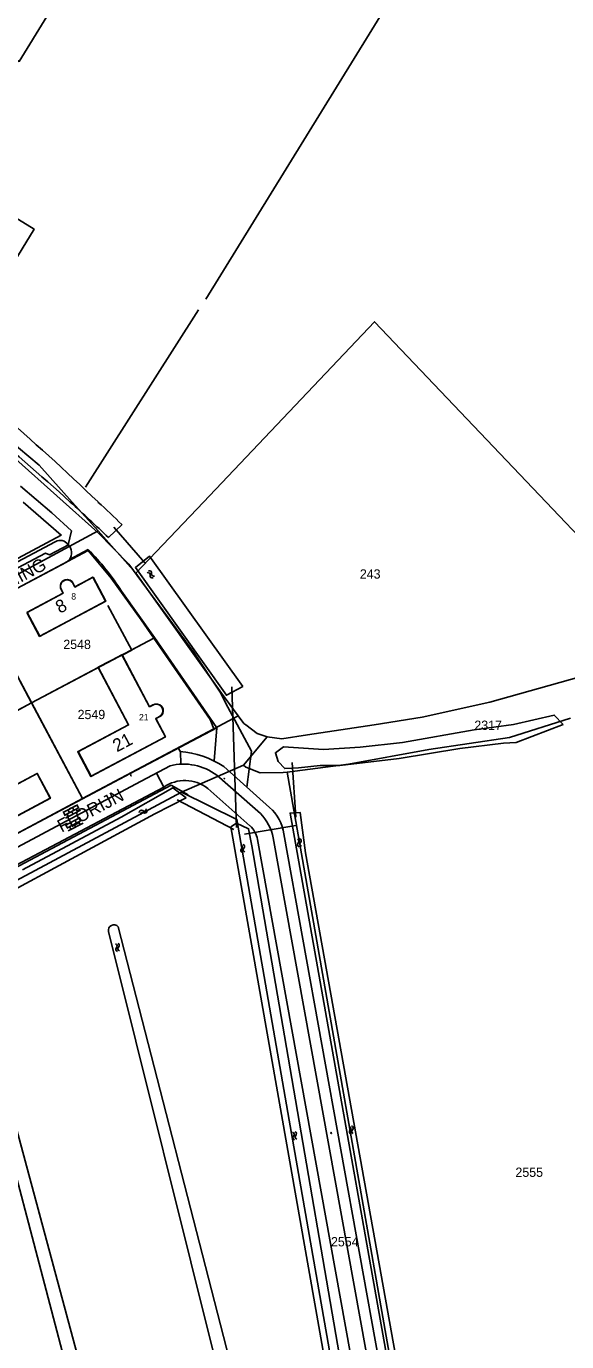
# Model space of a CAD drawing. Extents: x 148816 to 151297, y 399515 to 402500.
# Drawn here: x 150863.4 to 150968.4, y 401337.1 to 401592.3 of the extents above; entities that cross this region are included whole.
import ezdxf

# ---------------------------------------------------------------- set-up
doc = ezdxf.new("R2010")
doc.units = 0
for name, color, linetype in [('B01 Hoofdgebouw  [T] Norm', 7, 'Continuous'), ('B01 hoofgebouw', 7, 'Continuous'), ('G01 perceelsgrens', 7, 'Continuous'), ('Q19 Overig lijnvormig object  [D] Gem', 7, 'Continuous'), ('S02 Open verharding  Norm', 7, 'Continuous'), ('S05 Water  Norm', 7, 'Continuous'), ('T01 Muur  [T] Norm', 7, 'Continuous'), ('T03 Hek raster  [T] Norm', 7, 'Continuous'), ('T04 Haag heg  [D] Gem', 7, 'Continuous'), ('T04 Haag heg  [D] Norm', 7, 'Continuous'), ('T09 Insteek water  [T] Norm', 7, 'Continuous'), ('V00 Kant verharding algemeen  [D] Norm', 7, 'Continuous'), ('V00 Kant verharding algemeen  [T] Norm', 7, 'Continuous'), ('V06 Kant onverhard  [D] Norm', 7, 'Continuous'), ('V06 Kant onverhard  [T] Norm', 7, 'Continuous'), ('W10 Duiker  [T] Gem', 7, 'Continuous'), ('Z01 perceelnummer', 7, 'Continuous'), ('Z02 huisnummer', 7, 'Continuous'), ('Z02 Huisnummer  [Tekst] Norm', 7, 'Continuous'), ('Z06 straatnaam', 7, 'Continuous')]:
    doc.layers.add(name, color=color, linetype=linetype)

msp = doc.modelspace()

# ---------------------------------------------------------------- linework, layer by layer
at = {"layer": 'B01 Hoofdgebouw  [T] Norm'}
for p, q in [((150876.35, 401485.4), (150872.8, 401483.51)), ((150878.81, 401480.78), (150876.35, 401485.4)), ((150870.16, 401483.03), (150870.54, 401482.3)), ((150872.8, 401483.51), (150872.42, 401484.23)), ((150870.54, 401482.3), (150863.52, 401478.56)), ((150865.98, 401473.94), (150878.81, 401480.78)), ((150863.52, 401478.56), (150865.98, 401473.94)), ((150888.39, 401460.78), (150887.36, 401460.24))]:
    msp.add_line(p, q, dxfattribs=at)
for points in [[(150889.56, 401458.55), (150888.55, 401457.96), (150890.42, 401454.42), (150875.96, 401446.73), (150873.41, 401451.56), (150883.26, 401456.77), (150877.35, 401467.91), (150881.98, 401470.36), (150887.36, 401460.24)], [(150852.42, 401438.73), (150853.43, 401439.24), (150855.29, 401435.75), (150868.04, 401442.52), (150865.49, 401447.32), (150857.36, 401443.01), (150853.1, 401451.04), (150848.47, 401448.59), (150852.18, 401441.6), (150851.41, 401441.17)]]:
    msp.add_lwpolyline(points, dxfattribs=at)
for centre, radius, start, end in [((150871.3, 401483.61), 1.28, 28.9701, 207.1407), ((150888.62, 401459.48), 1.32, 315.4312, 100.0816)]:
    msp.add_arc(centre, radius, start, end, dxfattribs=at)
at = {"layer": 'B01 hoofgebouw'}
for points in [[(150863.54, 401478.59), (150866.01, 401473.96), (150878.85, 401480.79), (150876.39, 401485.41)], [(150876.39, 401485.41), (150872.84, 401483.53), (150872.29, 401484.56)], [(150870.25, 401482.95), (150870.58, 401482.33), (150863.54, 401478.59)], [(150882, 401470.38), (150877.37, 401467.93), (150883.28, 401456.79), (150873.47, 401451.59), (150876.02, 401446.78), (150890.46, 401454.44)], [(150882, 401470.38), (150887.35, 401460.29), (150887.97, 401460.62)], [(150889.61, 401458.54), (150888.58, 401457.99), (150890.46, 401454.44)], [(150855.32, 401435.77), (150868.07, 401442.53), (150865.52, 401447.34), (150857.39, 401443.03), (150853.13, 401451.07), (150848.5, 401448.61)]]:
    msp.add_lwpolyline(points, dxfattribs=at)
for centre, radius, start, end in [((150871.33, 401483.67), 1.31, 42.8863, 213.8559), ((150888.69, 401459.5), 1.33, 313.7183, 122.5889)]:
    msp.add_arc(centre, radius, start, end, dxfattribs=at)
at = {"layer": 'G01 perceelsgrens'}
for points in [[(150858.23, 401587.81), (150862.04, 401585.48), (150901.16, 401649.16)], [(150825.33, 401539.05), (150836.43, 401531.52), (150849.78, 401520.59), (150865.87, 401507.16), (150872.31, 401500)], [(150897.79, 401500), (150931.04, 401534.99), (150964.37, 401500)], [(150872.31, 401500), (150877.34, 401494.41)], [(150884.69, 401486.22), (150897.79, 401500)], [(150964.37, 401500), (150991, 401472.04)], [(150828.9, 401468.31), (150877.34, 401494.41)], [(150877.34, 401494.41), (150884.69, 401486.22)], [(150854.58, 401479.56), (150875.4, 401490.58)], [(150875.4, 401490.58), (150879.87, 401485.22), (150885.71, 401477.13), (150888.15, 401473.61)], [(150884.69, 401486.22), (150901.32, 401462.92), (150904.58, 401458.52)], [(150854.58, 401479.56), (150864.44, 401461.02)], [(150864.44, 401461.02), (150888.15, 401473.61)], [(150888.15, 401473.61), (150899.09, 401457.83), (150899.82, 401456)], [(150910.17, 401454.45), (150913.05, 401454.07), (150918.05, 401454.86), (150930.94, 401456.75), (150940.32, 401458.28), (150953.46, 401461.17), (150978.55, 401468.21), (150991, 401472.04)], [(150842.37, 401449.3), (150864.44, 401461.02)], [(150864.44, 401461.02), (150874.3, 401442.47)], [(150904.58, 401458.52), (150899.82, 401456)], [(150904.58, 401458.52), (150905.68, 401457.03), (150906.06, 401456.74)], [(150914.05, 401447.6), (150925.98, 401449.15), (150941.61, 401451.97), (150957.25, 401454.29), (150969.08, 401458.07)], [(150899.82, 401456), (150874.3, 401442.47)], [(150905.62, 401448.92), (150910.17, 401454.45)], [(150906.06, 401456.74), (150908.24, 401455.08), (150910.17, 401454.45)], [(150893.54, 401443.69), (150905.62, 401448.92)], [(150905.62, 401448.92), (150906.03, 401448.53), (150908.84, 401447.46), (150913.28, 401447.5), (150914.05, 401447.6)], [(150914.05, 401447.6), (150927.17, 401373.18), (150939.66, 401302.07), (150940.68, 401302.23), (150943.6, 401285.33)], [(150893.54, 401443.69), (150863.3, 401427.53), (150842.23, 401416.36), (150775.34, 401365.48), (150708.64, 401311.3)], [(150874.3, 401442.47), (150857.52, 401433.55)], [(150931.48, 401282.82), (150914.22, 401381.53), (150904.31, 401438.41), (150893.54, 401443.69)]]:
    msp.add_lwpolyline(points, dxfattribs=at)
at = {"layer": 'Q19 Overig lijnvormig object  [D] Gem'}
msp.add_lwpolyline([(150838.8, 401544.56), (150853.91, 401535.02), (150864.9, 401552.95), (150849.87, 401562.2), (150838.8, 401544.56)], dxfattribs=at)
at = {"layer": 'S02 Open verharding  Norm'}
for p, q in [((150901.78, 401446.4), (150901.96, 401446.26)), ((150901.79, 401446.39), (150901.83, 401446.44)), ((150901.82, 401446.45), (150901.99, 401446.3)), ((150901.83, 401446.36), (150901.82, 401446.35)), ((150901.88, 401446.42), (150901.87, 401446.41)), ((150901.9, 401446.38), (150901.87, 401446.33)), ((150901.91, 401446.3), (150901.9, 401446.29)), ((150901.95, 401446.36), (150901.94, 401446.34)), ((150901.94, 401446.27), (150901.98, 401446.31)), ((150870.47, 401439.74), (150873.39, 401441.28)), ((150870.6, 401439.81), (150870.88, 401439.28)), ((150870.75, 401439.21), (150873.67, 401440.75)), ((150871.04, 401440.05), (150870.97, 401440.18)), ((150871.03, 401438.68), (150873.95, 401440.22)), ((150871.32, 401439.52), (150871.6, 401438.98)), ((150871.49, 401440.28), (150871.77, 401439.75)), ((150871.93, 401440.51), (150871.86, 401440.65)), ((150872.05, 401439.22), (150872.12, 401439.09)), ((150872.21, 401439.98), (150872.49, 401439.45)), ((150872.37, 401440.75), (150872.65, 401440.21)), ((150872.81, 401440.98), (150872.74, 401441.11)), ((150872.93, 401439.68), (150873, 401439.55)), ((150873.37, 401439.92), (150873.09, 401440.45)), ((150873.26, 401441.21), (150873.54, 401440.68)), ((150873.82, 401440.15), (150873.89, 401440.02)), ((150870.97, 401437.24), (150873.89, 401438.78)), ((150871.1, 401437.31), (150871.38, 401436.78)), ((150871.16, 401438.75), (150871.23, 401438.62)), ((150871.25, 401436.71), (150874.17, 401438.25)), ((150871.54, 401437.54), (150871.47, 401437.68)), ((150871.53, 401436.18), (150874.45, 401437.72)), ((150871.82, 401437.01), (150872.1, 401436.48)), ((150871.99, 401437.78), (150872.27, 401437.25)), ((150872.43, 401438.01), (150872.36, 401438.14)), ((150872.55, 401436.72), (150872.62, 401436.58)), ((150872.71, 401437.48), (150872.99, 401436.95)), ((150872.87, 401438.24), (150873.15, 401437.71)), ((150873.31, 401438.48), (150873.24, 401438.61)), ((150873.43, 401437.18), (150873.5, 401437.05)), ((150873.87, 401437.42), (150873.59, 401437.95)), ((150873.76, 401438.71), (150874.04, 401438.18)), ((150874.32, 401437.65), (150874.39, 401437.52)), ((150871.66, 401436.25), (150871.73, 401436.12)), ((150922.58, 401377.63), (150922.56, 401377.63)), ((150922.57, 401377.7), (150922.61, 401377.47)), ((150922.57, 401377.68), (150922.63, 401377.69)), ((150922.6, 401377.53), (150922.58, 401377.53)), ((150922.65, 401377.59), (150922.59, 401377.58)), ((150922.61, 401377.49), (150922.67, 401377.5)), ((150922.63, 401377.71), (150922.67, 401377.48)), ((150922.65, 401377.65), (150922.64, 401377.64)), ((150922.67, 401377.55), (150922.66, 401377.55))]:
    msp.add_line(p, q, dxfattribs=at)
at = {"layer": 'S05 Water  Norm'}
for q in [(150883.72, 401447.11), (150883.82, 401446.88)]:
    msp.add_line((150883.72, 401446.88), q, dxfattribs=at)
for centre, start, end in [((150887.03, 401485.89), 347.3721, 111.2271), ((150887.32, 401486.23), 347.3721, 111.2271), ((150887.86, 401485.7), 167.3721, 291.2271), ((150888.15, 401486.04), 167.3721, 291.2271), ((150885.78, 401439.77), 55.1, 178.955), ((150885.99, 401439.37), 55.1, 178.955), ((150886.27, 401440.47), 235.1, 358.955), ((150886.47, 401440.07), 235.1, 358.955), ((150915.95, 401434.16), 312.5088, 76.3638), ((150916.38, 401434.28), 312.5088, 76.3638), ((150916.96, 401433.65), 132.5088, 256.3638), ((150904.94, 401433.04), 312.5088, 76.3638), ((150905.51, 401432.42), 132.5088, 256.3638), ((150905.38, 401433.16), 312.5088, 76.3638), ((150905.95, 401432.53), 132.5088, 256.3638), ((150916.52, 401433.54), 132.5088, 256.3638), ((150880.61, 401413.85), 312.5088, 76.3638), ((150881.19, 401413.22), 132.5088, 256.3638), ((150881.05, 401413.96), 312.5088, 76.3638), ((150881.62, 401413.33), 132.5088, 256.3638), ((150915.44, 401377.41), 312.5088, 76.3638), ((150926.01, 401378.42), 312.5088, 76.3638), ((150926.59, 401377.79), 132.5088, 256.3638), ((150926.45, 401378.53), 312.5088, 76.3638), ((150927.02, 401377.9), 132.5088, 256.3638), ((150915.01, 401377.3), 312.5088, 76.3638), ((150915.58, 401376.67), 132.5088, 256.3638), ((150916.02, 401376.79), 132.5088, 256.3638)]:
    msp.add_arc(centre, 0.425, start, end, dxfattribs=at)
at = {"layer": 'T01 Muur  [T] Norm'}
for p, q in [((150879.26, 401479.92), (150883.9, 401471.28)), ((150883.9, 401471.28), (150882.03, 401470.28))]:
    msp.add_line(p, q, dxfattribs=at)
at = {"layer": 'T03 Hek raster  [T] Norm'}
for points in [[(150891.57, 401445.08), (150837.66, 401416.56), (150815.3, 401399.51)], [(150891.57, 401445.08), (150894.83, 401443.2)]]:
    msp.add_lwpolyline(points, dxfattribs=at)
at = {"layer": 'T04 Haag heg  [D] Gem'}
for p, q in [((150888.15, 401473.61), (150883.87, 401471.34)), ((150859.43, 401470.45), (150874.3, 401442.47)), ((150877.36, 401467.89), (150864.44, 401461.02)), ((150864.44, 401461.02), (150842.37, 401449.3))]:
    msp.add_line(p, q, dxfattribs=at)
msp.add_lwpolyline([(150814.53, 401500), (150810.82, 401494.66), (150827.85, 401475.22), (150830.32, 401474), (150833.07, 401473.79), (150870.2, 401493.58), (150862.81, 401500)], dxfattribs=at)
at = {"layer": 'T04 Haag heg  [D] Norm'}
for points in [[(150875.42, 401490.78), (150871.79, 401488.84)], [(150881.9, 401482.72), (150888.28, 401473.7), (150900.43, 401456.19)]]:
    msp.add_lwpolyline(points, dxfattribs=at)
msp.add_arc((150839.62, 401455.39), 50.34, 32.8677, 44.6731, dxfattribs=at)
at = {"layer": 'T09 Insteek water  [T] Norm'}
for p, q in [((150950.38, 401455.81), (150936.47, 401453.34)), ((150928.22, 401452.44), (150921.11, 401451.99)), ((150936.47, 401453.34), (150928.22, 401452.44)), ((150935.84, 401450.22), (150947.59, 401452.16)), ((150947.59, 401452.16), (150956.12, 401453.23)), ((150924.29, 401448.88), (150935.84, 401450.22)), ((150916.3, 401448.41), (150920.46, 401448.9)), ((150920.46, 401448.9), (150924.29, 401448.88)), ((150844.16, 401415.71), (150888.39, 401439.5)), ((150881.84, 401438.85), (150862.66, 401428.67)), ((150910.46, 401292.09), (150879.35, 401416.67)), ((150881.23, 401417.6), (150913.39, 401292.7)), ((150851.71, 401406.08), (150883.77, 401284.48)), ((150886.51, 401285.51), (150853.92, 401406.46))]:
    msp.add_line(p, q, dxfattribs=at)
for points in [[(150881.99, 401495.63), (150879.38, 401493.09)], [(150905.47, 401464.18), (150902.28, 401462.51), (150884.58, 401487.27), (150887.33, 401489.51), (150905.47, 401464.18)], [(150967.65, 401456.85), (150965.95, 401458.67), (150958.05, 401456.86), (150950.38, 401455.81)], [(150956.12, 401453.23), (150958.56, 401453.36), (150967.65, 401456.85)], [(150916.3, 401448.41), (150913.59, 401448.29), (150912.34, 401449.63), (150911.79, 401451.34), (150913.35, 401452.48), (150921.11, 401451.99)], [(150894.43, 401442.58), (150891.88, 401444.57), (150881.84, 401438.85)], [(150888.39, 401439.5), (150894.43, 401442.58)], [(150942.1, 401295.53), (150940.33, 401295.3), (150914.64, 401439.65), (150916.59, 401439.79), (150917.64, 401431.93), (150942.1, 401295.53)], [(150929.3, 401288.61), (150931.99, 401289.19), (150907.18, 401433.32), (150906.57, 401436.61), (150904.26, 401437.72), (150903.1, 401436.98), (150929.3, 401288.61)]]:
    msp.add_lwpolyline(points, dxfattribs=at)
for centre, radius, start, end in [((150560.21, 401170.07), 457.63, 46.134, 52.6873), ((150572.65, 401170.49), 445.14, 47.751, 53.82), ((150572.65, 401170.49), 445.14, 46.4449, 47.751), ((150575.26, 401173.03), 445.14, 46.4449, 47.2667), ((150880.41, 401416.9), 1.08, 40.4608, 192.5716)]:
    msp.add_arc(centre, radius, start, end, dxfattribs=at)
at = {"layer": 'V00 Kant verharding algemeen  [D] Norm'}
msp.add_line((150888.69, 401447.42), (150890.14, 401444.68), dxfattribs=at)
at = {"layer": 'V00 Kant verharding algemeen  [T] Norm'}
for p, q in [((150898.27, 401539.33), (150933.41, 401596.31)), ((150874.91, 401502.89), (150896.83, 401537.28)), ((150871.58, 401491.7), (150871.97, 401491.08))]:
    msp.add_line(p, q, dxfattribs=at)
for points in [[(150869.04, 401492.3), (150834.7, 401474.11)], [(150871.58, 401491.7), (150867.94, 401489.76), (150867.11, 401490.05), (150834.98, 401473.07)], [(150835.87, 401469.64), (150837.06, 401470.26), (150871.18, 401488.34)], [(150900.43, 401456.19), (150883.6, 401447.35)], [(150892.95, 401452.18), (150893.32, 401451.5), (150893.39, 401449.18)], [(150883.6, 401447.35), (150857.55, 401433.55)], [(150884.59, 401445.24), (150891.33, 401448.82)], [(150900.4, 401446.98), (150907.36, 401440.9), (150908.86, 401439.58)], [(150901.77, 401448.66), (150910.65, 401440.73)], [(150884.59, 401445.24), (150857.73, 401430.98)], [(150890.1, 401444.66), (150859.09, 401428.31)], [(150898.63, 401444.44), (150906.85, 401437.17)], [(150908.3, 401434.5), (150934.84, 401287.79)], [(150911.38, 401434.83), (150937.89, 401288.33)], [(150913.4, 401435.61), (150939.23, 401292.6), (150939.92, 401288.68)]]:
    msp.add_lwpolyline(points, dxfattribs=at)
for centre, radius, start, end in [((150869.98, 401490.67), 1.88, 34.0484, 120.1395), ((150870.19, 401490.11), 2.03, 299.3145, 28.6346), ((150891.88, 401433.97), 17.7, 56.0636, 85.5716), ((150893.96, 401438.47), 10.68, 52.8844, 104.2627), ((150894.22, 401438.82), 7.15, 51.9004, 125.1843), ((150902.34, 401433.07), 9.21, 11.0059, 44.9184), ((150905.63, 401434.73), 7.82, 6.4489, 50.0925), ((150904.03, 401433.92), 4.31, 7.7705, 49.1195)]:
    msp.add_arc(centre, radius, start, end, dxfattribs=at)
at = {"layer": 'V06 Kant onverhard  [D] Norm'}
msp.add_line((150900.43, 401456.19), (150899.92, 401449.78), dxfattribs=at)
msp.add_lwpolyline([(150906.21, 401444.69), (150907.15, 401451.66), (150902.57, 401460.23), (150901.04, 401463.11), (150895.91, 401470.8), (150883.29, 401487.94), (150877.27, 401494.07), (150861.4, 401508.32), (150843.33, 401523.15)], dxfattribs=at)
at = {"layer": 'V06 Kant onverhard  [T] Norm'}
msp.add_lwpolyline([(150862.3, 401503.1), (150868.36, 401497.87), (150872.21, 401494.39), (150871.54, 401491.72)], dxfattribs=at)
at = {"layer": 'W10 Duiker  [T] Gem'}
for points in [[(150886.44, 401488.21), (150880.39, 401495.11)], [(150904.26, 401436.88), (150903.33, 401464.13)], [(150915.77, 401438.86), (150915.02, 401449.44)], [(150892.73, 401442.23), (150903.71, 401436.44)], [(150915.77, 401437.25), (150905.81, 401435.56)]]:
    msp.add_lwpolyline(points, dxfattribs=at)

# ---------------------------------------------------------------- texts
at = {"layer": 'Z01 perceelnummer'}
for s, p in [('243', (150928.19, 401485.14)), ('2548', (150870.59, 401471.48)), ('2549', (150873.37, 401457.88)), ('2317', (150950.43, 401455.79)), ('2555', (150958.41, 401369.07)), ('2554', (150922.58, 401355.58))]:
    msp.add_text(s, height=1.8, dxfattribs=at).set_placement(p)
at = {"layer": 'Z02 huisnummer'}
for s, p in [('8', (150869.92, 401478.3)), ('21', (150881.01, 401451.41))]:
    msp.add_text(s, height=2.5, rotation=27.9747, dxfattribs=at).set_placement(p)
at = {"layer": 'Z02 Huisnummer  [Tekst] Norm'}
for s, p in [('8', (150872.14, 401481.07)), ('21', (150885.29, 401457.62))]:
    msp.add_text(s, height=1.25, dxfattribs=at).set_placement(p)
at = {"layer": 'Z06 straatnaam'}
for s, rotation, p in [('BRASPENNING', 27.8973, (150846.05, 401475.72)), ('FLORIJN', 27.6411, (150870.26, 401435.83))]:
    msp.add_text(s, height=2.5, rotation=rotation, dxfattribs=at).set_placement(p)

doc.saveas('drawing.dxf')
